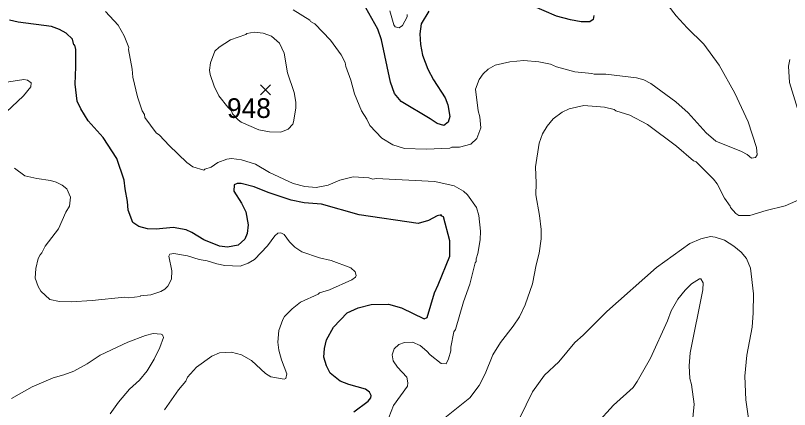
# Model space of a CAD drawing. Extents: x 265.7 to 292.1, y 7676.2 to 7704.2.
# Drawn here: x 273.642 to 276.788, y 7699.898 to 7701.498 of the extents above; entities that cross this region are included whole.
import ezdxf
from ezdxf.enums import TextEntityAlignment as Align

# ---------------------------------------------------------------- set-up
doc = ezdxf.new("R2010")
doc.units = 0
doc.header["$LTSCALE"] = 0.032
for name, color, linetype, lineweight in [('1', 7, 'Continuous', 25), ('2', 7, 'Continuous', 13), ('21', 7, 'Continuous', 25)]:
    doc.layers.add(name, color=color, linetype=linetype, lineweight=lineweight)
doc.layers.add('61', color=7, linetype='Continuous')

msp = doc.modelspace()

# ---------------------------------------------------------------- linework, layer by layer
at = {"layer": '1'}
for points in [[(275.3215, 7701.5163), (275.2904, 7701.4645), (275.2856, 7701.4238), (275.288, 7701.3807), (275.2968, 7701.3376), (275.3183, 7701.2802), (275.3407, 7701.2371), (275.3878, 7701.1637), (275.3989, 7701.1349), (275.4069, 7701.0886), (275.4005, 7701.0655), (275.383, 7701.0519), (275.3559, 7701.0591), (275.3279, 7701.0783), (275.2098, 7701.1485), (275.1819, 7701.1812), (275.1659, 7701.2275), (275.1292, 7701.3999), (275.1149, 7701.4429), (275.0662, 7701.5291)], [(275.9926, 7701.4988), (275.9902, 7701.4828), (275.9759, 7701.4733), (275.9416, 7701.4733), (275.8985, 7701.4804), (275.841, 7701.4956), (275.7405, 7701.5387)], [(273.8876, 7701.2897), (273.8868, 7701.36), (273.8836, 7701.3775), (273.8796, 7701.3791), (273.8732, 7701.4022), (273.8485, 7701.427), (273.8206, 7701.4421), (273.7887, 7701.4541), (273.653, 7701.4717), (273.6179, 7701.4788)], [(274.0544, 7700.9179), (273.9985, 7701.0025), (273.9371, 7701.0711), (273.9075, 7701.119), (273.8924, 7701.1509), (273.8844, 7701.2195), (273.8876, 7701.2897)], [(275.0167, 7699.8885), (275.075, 7699.9324), (275.0869, 7699.9452), (275.0877, 7699.9555), (275.0813, 7699.9683), (275.0646, 7699.9811), (274.9968, 7700.0002), (274.9617, 7700.0138), (274.921, 7700.0457), (274.9058, 7700.0752), (274.8954, 7700.1103), (274.8978, 7700.1455), (274.9058, 7700.1806), (274.9345, 7700.2332), (274.9896, 7700.2907), (275.0351, 7700.3114), (275.0877, 7700.325), (275.158, 7700.3266), (275.2106, 7700.3106), (275.3032, 7700.2667), (275.3152, 7700.2715), (275.3447, 7700.3721), (275.3606, 7700.404), (275.4069, 7700.5205), (275.4069, 7700.5827), (275.3814, 7700.6809), (275.3718, 7700.6841), (275.3734, 7700.6881), (275.3559, 7700.6841), (275.3207, 7700.6657), (275.2784, 7700.6529), (275.0383, 7700.6881), (274.8851, 7700.7327), (274.8148, 7700.7375), (274.7622, 7700.7479), (274.6696, 7700.779), (274.6122, 7700.803), (274.5595, 7700.8157), (274.5435, 7700.8157), (274.5308, 7700.8109), (274.53, 7700.7854), (274.5611, 7700.7359), (274.5778, 7700.7008), (274.5874, 7700.6482), (274.5834, 7700.6131), (274.5738, 7700.5899), (274.5475, 7700.5652), (274.5036, 7700.5572), (274.4717, 7700.562), (274.4079, 7700.5875), (274.3592, 7700.617), (274.3361, 7700.6274), (274.2834, 7700.6378), (274.2132, 7700.6306), (274.1781, 7700.6314), (274.143, 7700.6418), (274.119, 7700.6577), (274.0999, 7700.7072), (274.0975, 7700.7423), (274.0871, 7700.795), (274.0839, 7700.8301), (274.0544, 7700.9179)]]:
    msp.add_lwpolyline(points, dxfattribs=at)
at = {"layer": '2'}
for points in [[(274.0073, 7701.514), (274.0592, 7701.4597), (274.0839, 7701.4158), (274.1023, 7701.3679), (274.1015, 7701.36), (274.1166, 7701.2802), (274.119, 7701.2482), (274.1382, 7701.1684), (274.1565, 7701.111), (274.1661, 7701.0966), (274.1677, 7701.0839), (274.214, 7701.0224), (274.2275, 7701.0128), (274.2666, 7700.9697), (274.3385, 7700.9011), (274.3632, 7700.8836), (274.4079, 7700.87), (274.4111, 7700.874), (274.4366, 7700.882), (274.4637, 7700.9011), (274.5004, 7700.9155), (274.5196, 7700.9179), (274.5611, 7700.9123), (274.6169, 7700.8947), (274.6744, 7700.8604), (274.7702, 7700.8165), (274.818, 7700.8038), (274.8643, 7700.7998), (274.9122, 7700.8094)], [(276.2951, 7701.5387), (276.327, 7701.4972), (276.3717, 7701.4477), (276.4403, 7701.3823), (276.5025, 7701.2961), (276.5664, 7701.1828), (276.6198, 7701.0663), (276.6541, 7700.9626), (276.6565, 7700.933), (276.6501, 7700.9219), (276.6342, 7700.9195), (276.6166, 7700.9338), (276.5927, 7700.9466), (276.489, 7700.9881), (276.4491, 7701.0216), (276.3756, 7701.103), (276.3262, 7701.1477), (276.2248, 7701.2227), (276.1953, 7701.2371), (276.1666, 7701.2458), (276.0421, 7701.2602), (275.9942, 7701.2602), (275.9847, 7701.2634), (275.916, 7701.2698), (275.841, 7701.2905), (275.8171, 7701.3001), (275.7692, 7701.3097), (275.7078, 7701.3153), (275.6511, 7701.3097), (275.5921, 7701.2961), (275.5633, 7701.281), (275.5434, 7701.2618), (275.5266, 7701.2387), (275.5115, 7701.1988), (275.5226, 7701.111), (275.5298, 7701.0871), (275.533, 7701.0416), (275.517, 7700.9993), (275.4923, 7700.9753), (275.4468, 7700.9634), (275.4149, 7700.9634), (275.4069, 7700.9602), (275.3112, 7700.9554), (275.2234, 7700.9586), (275.1755, 7700.9729), (275.1308, 7701.0001), (275.0822, 7701.0511), (275.0702, 7701.0775), (275.0486, 7701.111), (275.0199, 7701.1796), (275.0055, 7701.2355), (274.9848, 7701.2913), (274.9824, 7701.3073), (274.9656, 7701.3392), (274.9226, 7701.3983), (274.8587, 7701.4645), (274.8404, 7701.4741), (274.8388, 7701.4789), (274.7702, 7701.5211)], [(275.1635, 7701.518), (275.1803, 7701.4605), (275.1851, 7701.4525), (275.2011, 7701.4477), (275.2146, 7701.4581), (275.2338, 7701.4924), (275.2346, 7701.502)], [(276.789, 7701.3193), (276.7842, 7701.2929), (276.7874, 7701.2259), (276.8209, 7701.1206)], [(273.5796, 7701.2235), (273.6754, 7701.2387), (273.6913, 7701.2363), (273.7057, 7701.2251), (273.7049, 7701.2091), (273.6738, 7701.1716), (273.6035, 7701.1054)], [(276.8361, 7700.7543), (276.7698, 7700.7256), (276.6932, 7700.7064), (276.6262, 7700.6857), (276.5815, 7700.6865), (276.5704, 7700.6937), (276.548, 7700.7184), (276.5472, 7700.724), (276.5241, 7700.7567), (276.4937, 7700.8142), (276.4794, 7700.8333), (276.4084, 7700.9035), (276.398, 7700.9075), (276.3294, 7700.9674), (276.2113, 7701.0559), (276.1395, 7701.0934), (276.082, 7701.1118), (276.0748, 7701.1166), (276.0357, 7701.1261), (275.9527, 7701.1333), (275.8921, 7701.1198), (275.8634, 7701.1054), (275.8275, 7701.0783), (275.8035, 7701.0495), (275.7836, 7701.0184), (275.77, 7700.9801), (275.7556, 7700.8844), (275.7588, 7700.8173), (275.7572, 7700.7695), (275.7716, 7700.6865), (275.778, 7700.629), (275.778, 7700.5907), (275.77, 7700.5333), (275.758, 7700.4854), (275.7429, 7700.4088), (275.7141, 7700.3226), (275.6902, 7700.2747)], [(273.6378, 7700.8788), (273.6801, 7700.8477), (273.728, 7700.8365), (273.7839, 7700.8285), (273.8078, 7700.8213), (273.8318, 7700.8086), (273.8509, 7700.7942), (273.8653, 7700.7599), (273.8613, 7700.724), (273.8461, 7700.6992), (273.8166, 7700.6322), (273.7623, 7700.5612), (273.7488, 7700.5349), (273.7416, 7700.5269), (273.7344, 7700.5109)], [(274.9122, 7700.8094), (274.9601, 7700.8293), (275.0143, 7700.8429), (275.0782, 7700.8389), (275.0941, 7700.8341), (275.1085, 7700.8357), (275.3463, 7700.8245)], [(275.3463, 7700.8245), (275.4245, 7700.807), (275.4628, 7700.7846), (275.4795, 7700.7703), (275.5162, 7700.7184), (275.5258, 7700.6865), (275.5322, 7700.6226), (275.5306, 7700.5875), (275.5218, 7700.5317), (275.5138, 7700.5101), (275.5146, 7700.499), (275.5099, 7700.4942), (275.4891, 7700.4072), (275.4628, 7700.3354), (275.4301, 7700.2237), (275.4237, 7700.2133), (275.4109, 7700.1518), (275.4109, 7700.1359), (275.4021, 7700.104), (275.3926, 7700.084), (275.3726, 7700.0848), (275.3271, 7700.1199), (275.3144, 7700.1351), (275.2872, 7700.1574), (275.2553, 7700.1718), (275.2234, 7700.1702), (275.1995, 7700.1622), (275.1811, 7700.1439), (275.1731, 7700.1199), (275.1771, 7700.096), (275.1947, 7700.0704), (275.233, 7700.0297), (275.237, 7700.0066), (275.2354, 7699.993), (275.1779, 7699.914), (275.1596, 7699.8662)], [(273.8206, 7700.3362), (273.8685, 7700.3354), (273.953, 7700.341), (274.0855, 7700.3545), (274.1031, 7700.3521), (274.1485, 7700.3569), (274.1501, 7700.3601), (274.1924, 7700.3633), (274.2323, 7700.3769), (274.2483, 7700.3864), (274.2618, 7700.3992), (274.2762, 7700.4279), (274.2778, 7700.4615), (274.265, 7700.5205), (274.2698, 7700.5293), (274.285, 7700.5317), (274.3409, 7700.5229), (274.3887, 7700.5069), (274.4206, 7700.5021), (274.4605, 7700.4894), (274.4925, 7700.483), (274.5555, 7700.4806), (274.5882, 7700.4918), (274.613, 7700.5077), (274.6656, 7700.5628), (274.6959, 7700.6035), (274.7079, 7700.6139), (274.7207, 7700.6163), (274.7342, 7700.6091), (274.7558, 7700.5795), (274.7773, 7700.5572), (274.8053, 7700.5388), (274.8771, 7700.5141), (274.925, 7700.5037), (275.0048, 7700.4734), (275.0231, 7700.4575), (275.0263, 7700.4423), (275.0239, 7700.4351), (275.0087, 7700.4247), (274.9186, 7700.384), (274.8771, 7700.3713), (274.8723, 7700.3665), (274.8005, 7700.3338), (274.767, 7700.3074), (274.7358, 7700.2755), (274.7287, 7700.2643), (274.7119, 7700.2189), (274.7087, 7700.171), (274.7119, 7700.1391), (274.7231, 7700.0992), (274.7454, 7700.0433), (274.7414, 7700.0234), (274.7342, 7700.021), (274.6792, 7700.0313), (274.6576, 7700.0449), (274.601, 7700.0976), (274.5611, 7700.1207), (274.5196, 7700.1311), (274.4717, 7700.1279), (274.4398, 7700.1143), (274.3776, 7700.0704), (274.3416, 7700.029), (274.3337, 7700.0138), (274.3041, 7699.9779), (274.2475, 7699.8973)], [(275.6918, 7699.8646), (275.7429, 7699.9699), (275.7923, 7700.0369), (275.8498, 7700.092), (275.9152, 7700.1702), (275.9495, 7700.1997), (276.0453, 7700.2955), (276.2472, 7700.4742), (276.3836, 7700.5724), (276.4283, 7700.5915), (276.4666, 7700.6003), (276.4858, 7700.5987), (276.5241, 7700.5859), (276.5624, 7700.562), (276.5911, 7700.5373), (276.6134, 7700.5109), (276.6302, 7700.4726), (276.6422, 7700.3673), (276.6406, 7700.2907), (276.6358, 7700.2332), (276.615, 7700.1183), (276.6071, 7700.0337), (276.6102, 7699.938), (276.627, 7699.8231)], [(273.7344, 7700.5109), (273.7248, 7700.471), (273.7224, 7700.4311), (273.7336, 7700.3976), (273.7448, 7700.3793), (273.7815, 7700.3449), (273.8206, 7700.3362)], [(276.0038, 7699.8398), (276.0724, 7699.9164), (276.1522, 7699.9875), (276.169, 7700.0114), (276.2232, 7700.1072), (276.2927, 7700.2588), (276.307, 7700.2987), (276.3341, 7700.3465), (276.3637, 7700.3832), (276.3892, 7700.4088), (276.4219, 7700.4295), (276.4283, 7700.4287), (276.4371, 7700.412), (276.4355, 7700.3848), (276.3844, 7700.1279), (276.3796, 7700.0752), (276.3828, 7700.0242), (276.39, 7700.0002), (276.4004, 7699.9204), (276.3924, 7699.8358)], [(275.6902, 7700.2747), (275.6655, 7700.2364), (275.6136, 7700.1702), (275.5817, 7700.1199), (275.5506, 7700.0433), (275.5266, 7699.9954), (275.4883, 7699.9452)], [(273.8796, 7700.0537), (273.9339, 7700.084), (273.9866, 7700.1191), (274.0983, 7700.1718), (274.1701, 7700.1989), (274.202, 7700.2069), (274.2339, 7700.2045)], [(274.2339, 7700.2045), (274.2395, 7700.2013), (274.2435, 7700.1901), (274.2291, 7700.1502), (274.206, 7700.1024), (274.1765, 7700.0545), (274.1461, 7700.0178), (274.1054, 7699.9803), (274.06, 7699.9284), (274.0272, 7699.8805)], [(273.6259, 7699.9428), (273.7097, 7699.9899), (273.795, 7700.0274), (273.8381, 7700.0385), (273.8796, 7700.0537)], [(275.4883, 7699.9452), (275.367, 7699.8486)]]:
    msp.add_lwpolyline(points, dxfattribs=at)
msp.add_lwpolyline([(274.5199, 7701.1114), (274.5244, 7701.0994), (274.5469, 7701.074), (274.5588, 7701.065), (274.6313, 7701.0344), (274.6744, 7701.0256), (274.7207, 7701.024), (274.7502, 7701.0368), (274.7686, 7701.0575), (274.7725, 7701.0663), (274.7821, 7701.1222), (274.7821, 7701.1461), (274.7741, 7701.186), (274.7478, 7701.2658), (274.7334, 7701.3456), (274.7151, 7701.3855), (274.6824, 7701.415), (274.6489, 7701.427), (274.6114, 7701.4302), (274.5818, 7701.4254), (274.5778, 7701.4214), (274.5156, 7701.399), (274.4701, 7701.3703), (274.4526, 7701.3536), (274.4342, 7701.3057), (274.4302, 7701.277), (274.4326, 7701.2594), (274.4494, 7701.2115), (274.4685, 7701.1716), (274.5052, 7701.1254)], close=True, dxfattribs=at)
at = {"layer": '21'}
for p, q in [((274.6378, 7701.217), (274.679, 7701.1758)), ((274.679, 7701.217), (274.6378, 7701.1758))]:
    msp.add_line(p, q, dxfattribs=at)

# ---------------------------------------------------------------- texts
at = {"layer": '61'}
msp.add_text('948', height=0.08, dxfattribs=at).set_placement((274.5908, 7701.0823), align=Align.CENTER)

doc.saveas('drawing.dxf')
